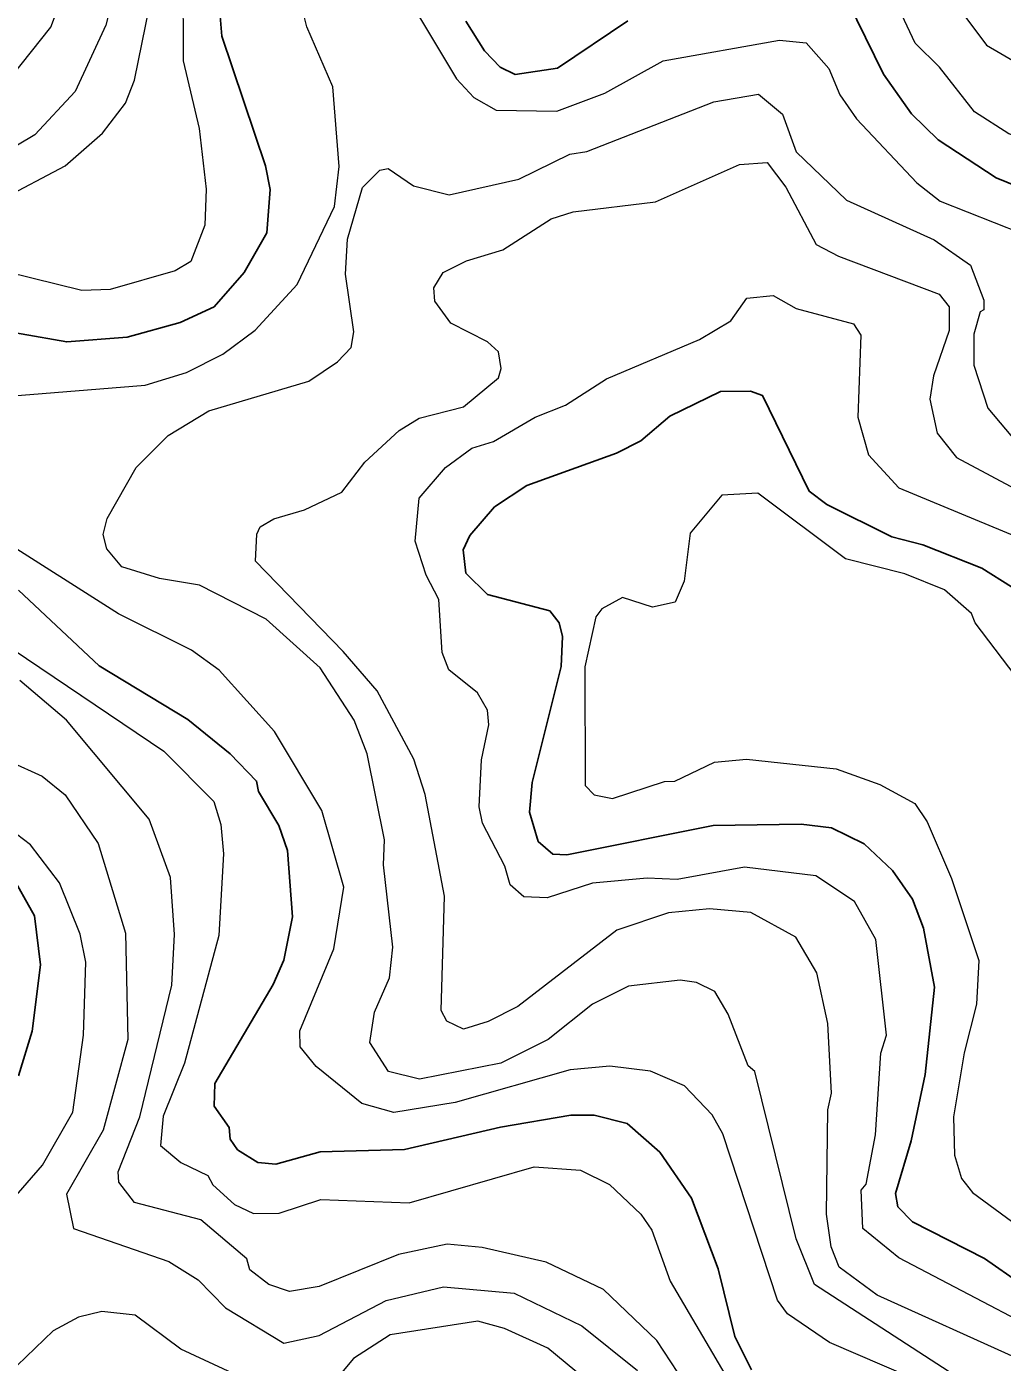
# Model space of a CAD drawing. Extents: x 673.3 to 698.5, y 6984.3 to 7012.3.
# Drawn here: x 676.651 to 677.298, y 6990.755 to 6991.641 of the extents above; entities that cross this region are included whole.
import ezdxf

# ---------------------------------------------------------------- set-up
doc = ezdxf.new("R2010")
doc.units = 0
doc.header["$LTSCALE"] = 0.032
doc.layers.add('1', color=7, linetype='Continuous', lineweight=25)
doc.layers.add('2', color=7, linetype='Continuous', lineweight=13)

msp = doc.modelspace()

# ---------------------------------------------------------------- linework, layer by layer
at = {"layer": '1'}
for points in [[(677.2551, 6991.5661), (677.2373, 6991.5832), (677.2189, 6991.6096), (677.1891, 6991.6703)], [(676.778, 6991.6589), (676.7801, 6991.6348), (676.809, 6991.5488), (676.8121, 6991.5331), (676.8098, 6991.5042), (676.7947, 6991.4779), (676.7749, 6991.4551), (676.7524, 6991.4447), (676.7171, 6991.435), (676.6771, 6991.4319), (676.6163, 6991.4426)], [(677.0492, 6991.6451), (677.0027, 6991.6135), (676.9745, 6991.6094), (676.9645, 6991.6143), (676.9541, 6991.6252), (676.9418, 6991.6447)], [(677.3159, 6991.5317), (677.2936, 6991.5408), (677.2551, 6991.5661)], [(677.3098, 6990.8068), (677.2858, 6990.8236), (677.238, 6990.8479), (677.2282, 6990.8579), (677.2267, 6990.8667), (677.2372, 6990.9016), (677.2464, 6990.9456), (677.2527, 6991.0037), (677.2453, 6991.0428), (677.238, 6991.0621), (677.2247, 6991.081), (677.206, 6991.0989), (677.1843, 6991.1093), (677.1641, 6991.1118), (677.1058, 6991.1109), (677.0088, 6991.0915), (676.9996, 6991.092), (676.9898, 6991.1004), (676.9841, 6991.1199), (676.9858, 6991.1394), (677.0051, 6991.2165), (677.0059, 6991.2363), (677.0037, 6991.2455), (676.9975, 6991.2535), (676.9561, 6991.2643), (676.9419, 6991.2785), (676.9401, 6991.2939), (676.9444, 6991.3034), (676.9609, 6991.3225), (676.9823, 6991.3365), (677.0417, 6991.358), (677.0578, 6991.3663), (677.0771, 6991.3827), (677.1107, 6991.3991), (677.1306, 6991.3992)], [(677.1306, 6991.3992), (677.1386, 6991.3963), (677.1694, 6991.3328), (677.1813, 6991.3239), (677.2243, 6991.3026), (677.2449, 6991.2973), (677.284, 6991.2818), (677.3037, 6991.2694)], [(676.6452, 6991.2672), (676.6987, 6991.217), (676.7574, 6991.1812), (676.7856, 6991.1586), (676.803, 6991.1404), (676.8043, 6991.1335), (676.8178, 6991.1109), (676.8236, 6991.0944), (676.8268, 6991.0504), (676.8212, 6991.0216), (676.814, 6991.0054), (676.7754, 6990.9397), (676.7748, 6990.9247), (676.7848, 6990.9105), (676.7856, 6990.9027), (676.7904, 6990.8958), (676.8038, 6990.8872), (676.8159, 6990.8862), (676.8452, 6990.8943), (676.9011, 6990.8959), (676.9647, 6990.9107), (677.0114, 6990.9187), (677.027, 6990.9186), (677.0489, 6990.9131), (677.0705, 6990.8941), (677.0914, 6990.8637), (677.1092, 6990.8168), (677.1202, 6990.7718), (677.1313, 6990.7496)], [(676.6452, 6990.9449), (676.6542, 6990.9744), (676.6598, 6991.0184), (676.6557, 6991.051), (676.6397, 6991.0798)]]:
    msp.add_lwpolyline(points, dxfattribs=at)
at = {"layer": '2'}
for points in [[(676.6368, 6992.1769), (676.6622, 6992.1444), (676.7151, 6992.0299), (676.7259, 6991.9999), (676.7339, 6991.9517), (676.7404, 6991.9323), (676.738, 6991.8732), (676.7202, 6991.7874), (676.7201, 6991.7521), (676.7128, 6991.681), (676.7142, 6991.6705), (676.7097, 6991.6687), (676.7031, 6991.6422), (676.6827, 6991.5982), (676.656, 6991.5694), (676.6235, 6991.55)], [(676.634, 6991.5998), (676.6666, 6991.6409), (676.694, 6991.7141), (676.7005, 6991.7658), (676.7022, 6991.8106), (676.6997, 6991.8732), (676.6875, 6991.94), (676.6617, 6992.0143), (676.6338, 6992.0603)], [(676.6334, 6991.5261), (676.6761, 6991.5487), (676.7008, 6991.5705), (676.716, 6991.5904), (676.7221, 6991.6056), (676.7395, 6991.6917), (676.7483, 6991.7655)], [(677.3782, 6991.4224), (677.3812, 6991.4541), (677.3953, 6991.4944), (677.3968, 6991.5165), (677.3927, 6991.5335), (677.3752, 6991.5473), (677.3019, 6991.5701), (677.2791, 6991.5847), (677.2559, 6991.6142), (677.2397, 6991.6301), (677.2168, 6991.6794)], [(676.7541, 6991.6749), (676.7544, 6991.6184), (676.7649, 6991.5735), (676.7697, 6991.5332), (676.7688, 6991.5094), (676.7595, 6991.4852), (676.7491, 6991.479), (676.706, 6991.4667), (676.6872, 6991.4661), (676.6205, 6991.4823)], [(676.8958, 6991.6732), (676.9357, 6991.6064), (676.9471, 6991.5942), (676.9619, 6991.5858), (677.0021, 6991.585), (677.034, 6991.5969), (677.0726, 6991.6184), (677.1498, 6991.6321), (677.1675, 6991.6303), (677.1826, 6991.6133), (677.1899, 6991.5958), (677.2009, 6991.5799), (677.2408, 6991.5375), (677.2563, 6991.5253), (677.31, 6991.5041), (677.3227, 6991.4942)], [(676.6087, 6991.3934), (676.7292, 6991.4031), (676.7566, 6991.4117), (676.7807, 6991.4238), (676.8022, 6991.4396), (676.83, 6991.4699), (676.8548, 6991.5218), (676.8577, 6991.5484), (676.8536, 6991.6012), (676.8363, 6991.641), (676.8301, 6991.666)], [(677.2668, 6991.656), (677.2872, 6991.6288), (677.3087, 6991.6162)], [(677.0108, 6991.5564), (677.022, 6991.5583), (677.1063, 6991.5912), (677.1359, 6991.5963), (677.1518, 6991.583), (677.1608, 6991.558), (677.1943, 6991.5259), (677.2525, 6991.4996), (677.2764, 6991.4828), (677.2853, 6991.4596), (677.2853, 6991.4533), (677.2828, 6991.4518), (677.2788, 6991.437), (677.2788, 6991.4164), (677.2881, 6991.3879), (677.3149, 6991.3558)], [(677.2907, 6990.7301), (677.173, 6990.8064), (677.1609, 6990.8367), (677.1335, 6990.9476), (677.129, 6990.9515), (677.1158, 6990.9858), (677.107, 6991.0008), (677.0947, 6991.0067), (677.0839, 6991.0083), (677.0497, 6991.0044), (677.0258, 6990.9924), (676.9965, 6990.9689), (676.965, 6990.9532), (676.9111, 6990.9425), (676.8906, 6990.9478), (676.8781, 6990.9669), (676.8813, 6990.9871), (676.8911, 6991.0099), (676.8934, 6991.0301), (676.8873, 6991.0848), (676.8878, 6991.1015), (676.8764, 6991.1585), (676.8677, 6991.1808), (676.8451, 6991.2157), (676.8095, 6991.2479), (676.7651, 6991.2704), (676.7386, 6991.2749), (676.7137, 6991.2826), (676.7038, 6991.2946), (676.7014, 6991.304), (676.7039, 6991.3146), (676.7232, 6991.3485), (676.7445, 6991.3699), (676.7714, 6991.3862), (676.8377, 6991.4059), (676.8567, 6991.4186), (676.8658, 6991.4281), (676.8675, 6991.4386), (676.8619, 6991.4768), (676.8634, 6991.5), (676.8732, 6991.5344), (676.8847, 6991.5458), (676.8903, 6991.5471), (676.907, 6991.5355), (676.9308, 6991.5296), (676.9769, 6991.5399), (677.0108, 6991.5564)], [(677.3086, 6990.7568), (677.2145, 6990.7993), (677.1893, 6990.8178), (677.1842, 6990.8314), (677.1811, 6990.853), (677.1819, 6990.9223), (677.1843, 6990.9334), (677.1818, 6990.9796), (677.1745, 6991.0132), (677.1606, 6991.0368), (677.1308, 6991.0532), (677.1033, 6991.0556), (677.0762, 6991.053), (677.042, 6991.0414), (676.9764, 6990.9908), (676.9567, 6990.9808), (676.9402, 6990.9758), (676.9291, 6990.9812), (676.9254, 6990.9882), (676.9277, 6991.064), (676.9149, 6991.1315), (676.9074, 6991.1549), (676.8831, 6991.2003), (676.8604, 6991.2264), (676.8024, 6991.2864), (676.8031, 6991.3042), (676.8054, 6991.3092), (676.8145, 6991.3145), (676.8348, 6991.3205), (676.8596, 6991.3321), (676.8749, 6991.3521), (676.8976, 6991.3731), (676.9109, 6991.3813), (676.9403, 6991.3889), (676.9634, 6991.408), (676.9652, 6991.4142), (676.9635, 6991.4253), (676.9561, 6991.432), (676.9318, 6991.4443), (676.9213, 6991.459), (676.9206, 6991.4678), (676.9267, 6991.4779), (676.9422, 6991.4857), (676.9664, 6991.493), (676.9983, 6991.5137), (677.0131, 6991.5183), (677.0676, 6991.5248), (677.1234, 6991.5496), (677.1417, 6991.5509), (677.1541, 6991.5347), (677.1742, 6991.4965), (677.1889, 6991.4888), (677.2557, 6991.4637), (677.2623, 6991.4552), (677.2624, 6991.4394), (677.252, 6991.4093), (677.2496, 6991.3939), (677.2545, 6991.3713), (677.2673, 6991.3553), (677.3323, 6991.3204)], [(676.9154, 6991.277), (676.9083, 6991.2997), (676.9108, 6991.3283), (676.9284, 6991.3485), (676.9457, 6991.3614), (676.9601, 6991.3659), (676.9878, 6991.382), (677.0078, 6991.3899), (677.0352, 6991.4073), (677.0967, 6991.4336), (677.1176, 6991.4459), (677.1282, 6991.461), (677.1457, 6991.4627), (677.1609, 6991.454), (677.1989, 6991.4438), (677.2038, 6991.4364), (677.2017, 6991.382), (677.2089, 6991.3569), (677.2289, 6991.335), (677.3095, 6991.3017)], [(677.1936, 6991.2879), (677.1354, 6991.3316), (677.1116, 6991.3302), (677.0906, 6991.305), (677.0865, 6991.2732), (677.0806, 6991.2591), (677.0657, 6991.2559), (677.0458, 6991.2623), (677.032, 6991.2548), (677.028, 6991.2494), (677.0207, 6991.2162), (677.0209, 6991.1375), (677.027, 6991.1312), (677.0391, 6991.1289), (677.0736, 6991.1402), (677.0805, 6991.1404), (677.1068, 6991.1529), (677.1279, 6991.1549), (677.1874, 6991.1485), (677.2164, 6991.1381), (677.2396, 6991.1255), (677.2478, 6991.1133), (677.2639, 6991.0757), (677.282, 6991.0213), (677.2805, 6990.9923), (677.2723, 6990.9601), (677.2653, 6990.9177), (677.2658, 6990.8921), (677.2705, 6990.8767), (677.2779, 6990.8674), (677.3079, 6990.8453)], [(677.2369, 6990.7446), (677.183, 6990.7679), (677.1552, 6990.7869), (677.1484, 6990.796), (677.1123, 6990.9064), (677.1051, 6990.919), (677.0868, 6990.9381), (677.0642, 6990.9479), (677.0374, 6990.9513), (677.011, 6990.9487), (676.9348, 6990.9271), (676.8941, 6990.9204), (676.8728, 6990.9264), (676.8426, 6990.9511), (676.8319, 6990.9641), (676.8317, 6990.9746), (676.8543, 6991.0292), (676.8609, 6991.07), (676.8462, 6991.121), (676.815, 6991.1734), (676.7782, 6991.2141), (676.7598, 6991.2273), (676.7114, 6991.2514), (676.6317, 6991.302)], [(677.3109, 6991.2042), (677.2795, 6991.2455), (677.2772, 6991.2516), (677.2592, 6991.2673), (677.2329, 6991.2779), (677.1936, 6991.2879)], [(677.3632, 6990.7536), (677.229, 6990.824), (677.205, 6990.8435), (677.2039, 6990.869), (677.2072, 6990.873), (677.2136, 6990.9057), (677.217, 6990.9598), (677.2208, 6990.9718), (677.2138, 6991.0354), (677.1996, 6991.0606), (677.174, 6991.0776), (677.1267, 6991.0832), (677.082, 6991.0752), (677.062, 6991.0759), (677.0258, 6991.0726), (676.9957, 6991.063), (676.9802, 6991.0637), (676.9713, 6991.0716), (676.9676, 6991.0839), (676.9529, 6991.1125), (676.9506, 6991.1234), (676.9522, 6991.1546), (676.9571, 6991.1777), (676.9562, 6991.1875), (676.9496, 6991.1991), (676.9305, 6991.2142), (676.9262, 6991.2258), (676.9238, 6991.261), (676.9154, 6991.277)], [(676.6319, 6991.2341), (676.7416, 6991.1604), (676.7747, 6991.1269), (676.7794, 6991.1116), (676.7811, 6991.0921), (676.778, 6991.038), (676.7552, 6990.9532), (676.7411, 6990.918), (676.7394, 6990.8986), (676.7529, 6990.8874), (676.7708, 6990.8786), (676.774, 6990.8724), (676.7883, 6990.8595), (676.8011, 6990.8535), (676.8181, 6990.8537), (676.8457, 6990.8627), (676.9042, 6990.8606), (676.9872, 6990.8845), (677.0179, 6990.8821), (677.0371, 6990.8727), (677.0579, 6990.853), (677.0651, 6990.8424), (677.0774, 6990.8085), (677.118, 6990.7392)], [(677.0963, 6990.7266), (677.0684, 6990.7692), (677.0331, 6990.8029), (676.9951, 6990.8211), (676.9527, 6990.8309), (676.9295, 6990.8332), (676.8972, 6990.8263), (676.8446, 6990.805), (676.8249, 6990.8016), (676.8111, 6990.8064), (676.7985, 6990.8161), (676.7965, 6990.8234), (676.766, 6990.8493), (676.7221, 6990.8607), (676.7116, 6990.8742), (676.7112, 6990.8812), (676.7255, 6990.9177), (676.7469, 6991.0051), (676.7487, 6991.0387), (676.746, 6991.0765), (676.7318, 6991.1152), (676.677, 6991.1809), (676.6461, 6991.2073)], [(676.5963, 6991.1728), (676.6608, 6991.1438), (676.6761, 6991.1312), (676.6979, 6991.099), (676.716, 6991.0396), (676.7176, 6990.9689), (676.7012, 6990.9088), (676.677, 6990.8662), (676.6817, 6990.8434), (676.7448, 6990.8217), (676.7644, 6990.8094), (676.7825, 6990.7908), (676.8212, 6990.7673), (676.8446, 6990.7725), (676.889, 6990.7958), (676.9269, 6990.8047), (676.9739, 6990.8006), (677.0188, 6990.779), (677.0556, 6990.7493)], [(676.6407, 6990.8621), (676.661, 6990.8856), (676.6811, 6990.9207), (676.6883, 6990.9719), (676.6899, 6991.0203), (676.6861, 6991.0388), (676.6724, 6991.0729), (676.6531, 6991.0981), (676.625, 6991.1193)], [(676.7904, 6990.7459), (676.7527, 6990.7635), (676.7225, 6990.7859), (676.7004, 6990.7884), (676.6849, 6990.7846), (676.6681, 6990.7756), (676.6261, 6990.7354)], [(677.0321, 6990.7345), (676.9962, 6990.764), (676.9675, 6990.7771), (676.9498, 6990.7819), (676.8917, 6990.773), (676.8674, 6990.7573), (676.8449, 6990.7305)]]:
    msp.add_lwpolyline(points, dxfattribs=at)

doc.saveas('drawing.dxf')
